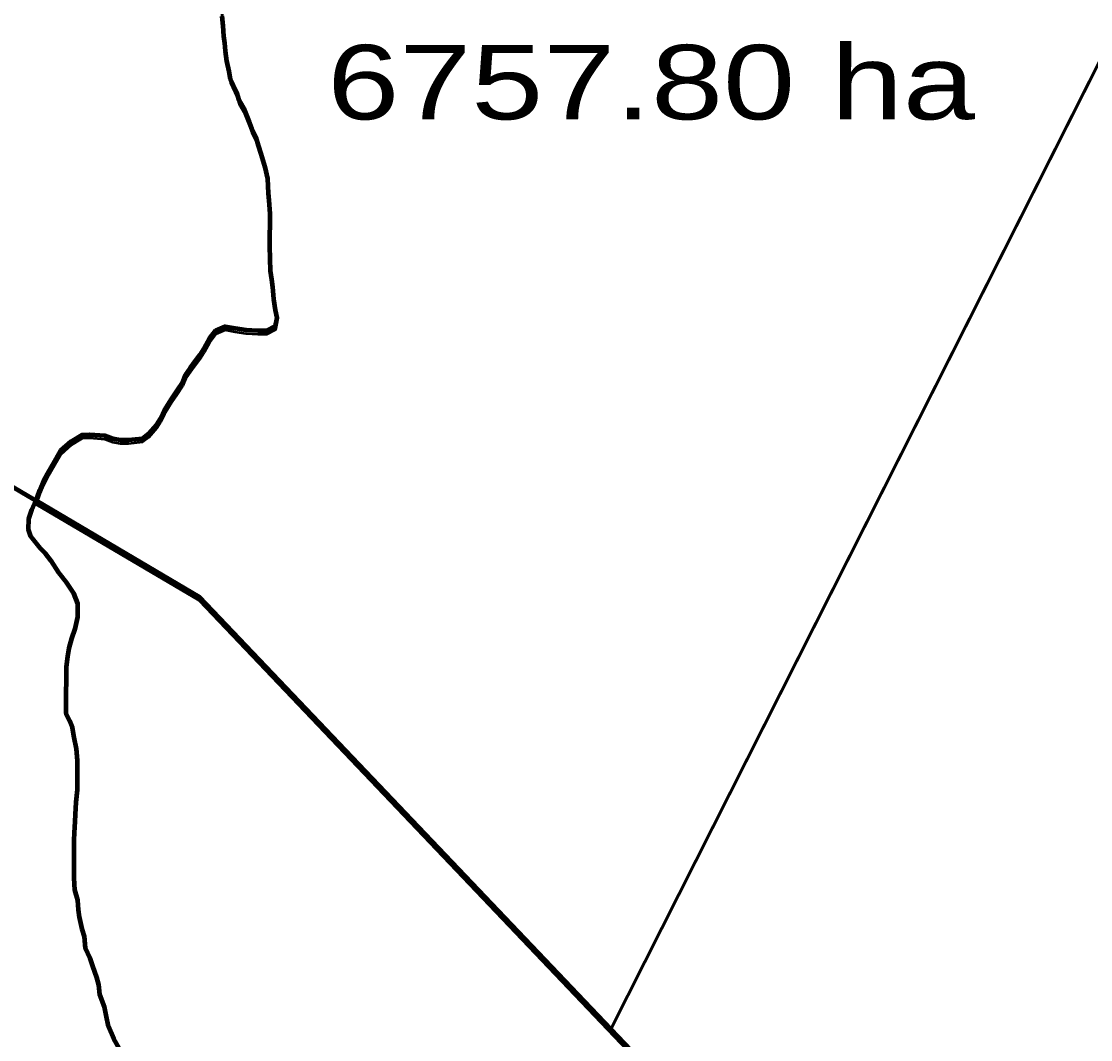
# Model space of a CAD drawing. Extents: x -1643653 to 4543381, y 1624270 to 13878484.
# Drawn here: x 661460 to 668643, y 8936763 to 8943602 of the extents above; entities that cross this region are included whole.
import ezdxf

# ---------------------------------------------------------------- set-up
doc = ezdxf.new("R2010")
doc.units = 0
doc.header["$LTSCALE"] = 200
for name, color, linetype, lineweight in [('1', 7, 'Continuous', 13), ('24', 7, 'Continuous', 25), ('26', 7, 'Continuous', 106), ('27', 7, 'Continuous', 53), ('28', 7, 'Continuous', 53), ('53', 7, 'Continuous', 106)]:
    doc.layers.add(name, color=color, linetype=linetype, lineweight=lineweight)
doc.layers.add('63', color=7, linetype='Continuous')

msp = doc.modelspace()

# ---------------------------------------------------------------- linework, layer by layer
at = {"layer": '1', "lineweight": 25}
msp.add_spline([(814781, 9009175.5), (814787.2, 9009173.4), (814796.9, 9009173.4), (814799.4, 9009172.4), (814805.1, 9009174.5), (814805.6, 9009176.5), (814811.7, 9009179.5), (814811.7, 9009179.5), (814801.5, 9009181), (814790.7, 9009181.5), (814784.1, 9009183.1), (814777.4, 9009185.1), (814778.4, 9009175.5)], degree=3, dxfattribs=at)
at = {"layer": '24'}
for points in [[(661583.1, 8940454), (661608.4, 8940513.9), (661636.2, 8940563.8), (661684.1, 8940648.6), (661724.5, 8940718.5), (661794.8, 8940780.7), (661867.6, 8940825.3), (661920.1, 8940827.6), (662020.2, 8940819.5), (662075.1, 8940799.2), (662125.1, 8940791.5), (662180.2, 8940791.2), (662272.8, 8940800.7), (662315.5, 8940833), (662370.8, 8940895.3), (662396.1, 8940937.7), (662421.3, 8940990.1), (662471.7, 8941069.9), (662507, 8941122.3), (662544.8, 8941179.6), (662565, 8941229.6), (662595.3, 8941274.4), (662625.5, 8941314.3), (662660.7, 8941361.7), (662688.5, 8941404.1), (662726.3, 8941473.9), (662766.6, 8941526.3), (662829.3, 8941553.5), (662896.8, 8941540.6), (662969.3, 8941530.2), (663049.3, 8941524.8), (663106.8, 8941524.5), (663166.2, 8941557.2), (663177.3, 8941611.7), (663167.5, 8941661.8), (663155.4, 8941736.9), (663148.2, 8941817.1), (663143.5, 8941867.1), (663133.7, 8941927.2), (663131.6, 8942007.3), (663129.5, 8942092.4), (663130.5, 8942310.1), (663123.4, 8942397.7), (663121.1, 8942447.7), (663116.6, 8942545.3), (663096.9, 8942623), (663069.8, 8942713.2), (663052.6, 8942768.3), (663037.8, 8942820.9), (663008.1, 8942881.2), (662990.8, 8942928.8), (662953.6, 8943019.1), (662923.9, 8943071.8), (662906.6, 8943124.4), (662864.5, 8943214.7), (662854.7, 8943264.8), (662840, 8943334.9), (662830.3, 8943402.5), (662825.6, 8943455.1), (662820.8, 8943502.6), (662816.1, 8943572.7), (662808.9, 8943637.8)], [(661761.8, 8939000.7), (661762.8, 8939267), (661773.1, 8939337), (661780.9, 8939392), (661798.7, 8939457), (661821.5, 8939521.9), (661839.4, 8939601.9), (661839.8, 8939689.5), (661812.6, 8939759.7), (661762.9, 8939832.5), (661710.7, 8939897.8), (661661, 8939978.2), (661621.2, 8940028.4), (661586.3, 8940063.6), (661524.1, 8940141.5), (661506.8, 8940189.1), (661509.7, 8940261.7), (661530, 8940321.6), (661565.4, 8940401.5), (661583.1, 8940454)], [(661940.2, 8937257.2), (661921.3, 8937309.4), (661891.6, 8937377.1), (661884.5, 8937454.7), (661867.2, 8937504.8), (661850, 8937585), (661842.8, 8937635.1), (661838.1, 8937700.2), (661818.4, 8937767.8), (661813.7, 8937847.9), (661814.9, 8938103.2), (661817.6, 8938150.7), (661820.5, 8938228.3), (661823.2, 8938275.8), (661828.6, 8938358.3), (661836.5, 8938440.9), (661837.4, 8938638.6), (661830.3, 8938716.2), (661815.6, 8938791.3), (661803.4, 8938856.4), (661786.1, 8938901.6), (661761.3, 8938954.2), (661761.8, 8939000.7)], [(662269, 8935879), (662260.1, 8935911.3), (662230.5, 8935996.6), (662213.3, 8936054.2), (662186.1, 8936131.9), (662158.9, 8936194.6), (662154.1, 8936254.7), (662155.7, 8936587.5), (662143.4, 8936635.1), (662116.2, 8936705.3), (662081.5, 8936768.1), (662044.3, 8936850.8), (662029.6, 8936926), (662017.4, 8936983.6), (661987.8, 8937066.3), (661980.6, 8937131.4), (661965.8, 8937179), (661940.2, 8937257.2)]]:
    msp.add_lwpolyline(points, dxfattribs=at)
at = {"layer": '26'}
for points in [[(645793.1, 8949290.9), (653495.4, 8947850), (659002.1, 8941889), (662654, 8939737.7), (668185.2, 8933928.8)], [(661559, 8940382.7), (662654, 8939737.7), (668185.2, 8933928.8)]]:
    msp.add_lwpolyline(points, dxfattribs=at)
at = {"layer": '27'}
msp.add_line((669670.4, 8945251.4), (665419.6, 8936833.2), dxfattribs=at)
for points in [[(665419.6, 8936833.2), (669670.4, 8945251.4), (670087.1, 8950045.4)], [(653495.4, 8947850), (659002.1, 8941889), (661559, 8940382.7), (661583.1, 8940454), (661608.4, 8940513.9), (661636.2, 8940563.8)], [(662806.1, 8944113.2), (662800.8, 8944060.7), (662795.5, 8943990.7), (662794.6, 8943803), (662799.4, 8943750.4), (662804.2, 8943700.4), (662808.9, 8943637.8), (662816.1, 8943572.7), (662820.8, 8943502.6), (662825.6, 8943455.1), (662830.3, 8943402.5)], [(662854.7, 8943264.8), (662840, 8943334.9), (662830.3, 8943402.5), (662825.6, 8943455.1), (662820.8, 8943502.6), (662816.1, 8943572.7), (662808.9, 8943637.8), (662804.2, 8943700.4), (662799.4, 8943750.4), (662794.6, 8943803), (662795.5, 8943990.7)], [(662854.7, 8943264.8), (662840, 8943334.9), (662830.3, 8943402.5), (662825.6, 8943455.1), (662820.8, 8943502.6), (662816.1, 8943572.7), (662808.9, 8943637.8), (662804.2, 8943700.4), (662799.4, 8943750.4), (662794.6, 8943803), (662795.5, 8943990.7)], [(662830.3, 8943402.5), (662840, 8943334.9), (662854.7, 8943264.8), (662864.5, 8943214.7)], [(662906.6, 8943124.4), (662864.5, 8943214.7), (662854.7, 8943264.8)], [(662906.6, 8943124.4), (662864.5, 8943214.7), (662854.7, 8943264.8)], [(662864.5, 8943214.7), (662906.6, 8943124.4), (662923.9, 8943071.8), (662953.6, 8943019.1)], [(662990.8, 8942928.8), (662953.6, 8943019.1), (662923.9, 8943071.8), (662906.6, 8943124.4)], [(662990.8, 8942928.8), (662953.6, 8943019.1), (662923.9, 8943071.8), (662906.6, 8943124.4)], [(662953.6, 8943019.1), (662990.8, 8942928.8), (663008.1, 8942881.2)], [(663052.6, 8942768.3), (663037.8, 8942820.9), (663008.1, 8942881.2), (662990.8, 8942928.8)], [(663052.6, 8942768.3), (663037.8, 8942820.9), (663008.1, 8942881.2), (662990.8, 8942928.8)], [(663008.1, 8942881.2), (663037.8, 8942820.9), (663052.6, 8942768.3), (663069.8, 8942713.2)], [(663116.6, 8942545.3), (663096.9, 8942623), (663069.8, 8942713.2), (663052.6, 8942768.3)], [(663116.6, 8942545.3), (663096.9, 8942623), (663069.8, 8942713.2), (663052.6, 8942768.3)], [(663069.8, 8942713.2), (663096.9, 8942623), (663116.6, 8942545.3), (663121.1, 8942447.7)], [(663123.4, 8942397.7), (663121.1, 8942447.7), (663116.6, 8942545.3)], [(663123.4, 8942397.7), (663121.1, 8942447.7), (663116.6, 8942545.3)], [(663121.1, 8942447.7), (663123.4, 8942397.7), (663130.5, 8942310.1), (663129.5, 8942092.4), (663131.6, 8942007.3)], [(663129.5, 8942092.4), (663130.5, 8942310.1), (663123.4, 8942397.7)], [(663129.5, 8942092.4), (663130.5, 8942310.1), (663123.4, 8942397.7)], [(663143.5, 8941867.1), (663133.7, 8941927.2), (663131.6, 8942007.3), (663129.5, 8942092.4)], [(663143.5, 8941867.1), (663133.7, 8941927.2), (663131.6, 8942007.3), (663129.5, 8942092.4)], [(663131.6, 8942007.3), (663133.7, 8941927.2), (663143.5, 8941867.1), (663148.2, 8941817.1), (663155.4, 8941736.9)], [(663167.5, 8941661.8), (663155.4, 8941736.9), (663148.2, 8941817.1), (663143.5, 8941867.1)], [(663167.5, 8941661.8), (663155.4, 8941736.9), (663148.2, 8941817.1), (663143.5, 8941867.1)], [(663155.4, 8941736.9), (663167.5, 8941661.8), (663177.3, 8941611.7), (663166.2, 8941557.2)], [(662969.3, 8941530.2), (663049.3, 8941524.8), (663106.8, 8941524.5), (663166.2, 8941557.2), (663177.3, 8941611.7), (663167.5, 8941661.8)], [(662969.3, 8941530.2), (663049.3, 8941524.8), (663106.8, 8941524.5), (663166.2, 8941557.2), (663177.3, 8941611.7), (663167.5, 8941661.8)], [(662896.8, 8941540.6), (662829.3, 8941553.5), (662766.6, 8941526.3), (662726.3, 8941473.9), (662688.5, 8941404.1)], [(662726.3, 8941473.9), (662766.6, 8941526.3), (662829.3, 8941553.5), (662896.8, 8941540.6), (662969.3, 8941530.2)], [(662726.3, 8941473.9), (662766.6, 8941526.3), (662829.3, 8941553.5), (662896.8, 8941540.6), (662969.3, 8941530.2)], [(663166.2, 8941557.2), (663106.8, 8941524.5), (663049.3, 8941524.8), (662969.3, 8941530.2), (662896.8, 8941540.6)], [(662625.5, 8941314.3), (662660.7, 8941361.7), (662688.5, 8941404.1), (662726.3, 8941473.9)], [(662625.5, 8941314.3), (662660.7, 8941361.7), (662688.5, 8941404.1), (662726.3, 8941473.9)], [(662688.5, 8941404.1), (662660.7, 8941361.7), (662625.5, 8941314.3), (662595.3, 8941274.4)], [(662595.3, 8941274.4), (662565, 8941229.6), (662544.8, 8941179.6)], [(662565, 8941229.6), (662595.3, 8941274.4), (662625.5, 8941314.3)], [(662565, 8941229.6), (662595.3, 8941274.4), (662625.5, 8941314.3)], [(662507, 8941122.3), (662544.8, 8941179.6), (662565, 8941229.6)], [(662507, 8941122.3), (662544.8, 8941179.6), (662565, 8941229.6)], [(662421.3, 8940990.1), (662471.7, 8941069.9), (662507, 8941122.3)], [(662421.3, 8940990.1), (662471.7, 8941069.9), (662507, 8941122.3)], [(662544.8, 8941179.6), (662507, 8941122.3), (662471.7, 8941069.9)], [(662471.7, 8941069.9), (662421.3, 8940990.1), (662396.1, 8940937.7), (662370.8, 8940895.3), (662315.5, 8940833)], [(662075.1, 8940799.2), (662125.1, 8940791.5), (662180.2, 8940791.2), (662272.8, 8940800.7), (662315.5, 8940833), (662370.8, 8940895.3), (662396.1, 8940937.7), (662421.3, 8940990.1)], [(662075.1, 8940799.2), (662125.1, 8940791.5), (662180.2, 8940791.2), (662272.8, 8940800.7), (662315.5, 8940833), (662370.8, 8940895.3), (662396.1, 8940937.7), (662421.3, 8940990.1)], [(661724.5, 8940718.5), (661794.8, 8940780.7), (661867.6, 8940825.3)], [(661724.5, 8940718.5), (661794.8, 8940780.7), (661867.6, 8940825.3)], [(661920.1, 8940827.6), (661867.6, 8940825.3), (661794.8, 8940780.7)], [(661867.6, 8940825.3), (661920.1, 8940827.6), (662020.2, 8940819.5), (662075.1, 8940799.2)], [(661867.6, 8940825.3), (661920.1, 8940827.6), (662020.2, 8940819.5), (662075.1, 8940799.2)], [(662315.5, 8940833), (662272.8, 8940800.7), (662180.2, 8940791.2), (662125.1, 8940791.5), (662075.1, 8940799.2), (662020.2, 8940819.5), (661920.1, 8940827.6)], [(661794.8, 8940780.7), (661724.5, 8940718.5), (661684.1, 8940648.6)], [(661636.2, 8940563.8), (661684.1, 8940648.6), (661724.5, 8940718.5)], [(661636.2, 8940563.8), (661684.1, 8940648.6), (661724.5, 8940718.5)], [(661684.1, 8940648.6), (661636.2, 8940563.8), (661608.4, 8940513.9), (661583.1, 8940454), (661559, 8940382.7)], [(661559, 8940382.7), (661583.1, 8940454), (661608.4, 8940513.9), (661636.2, 8940563.8)], [(661559, 8940382.7), (662654, 8939737.7), (665419.6, 8936833.2)], [(665419.6, 8936833.2), (668185.2, 8933928.8), (668185.2, 8933965.5)]]:
    msp.add_lwpolyline(points, dxfattribs=at)
at = {"layer": '28'}
for p, q in [((661583.1, 8940454), (661559, 8940382.7)), ((661583.1, 8940427.8), (661559, 8940356.6))]:
    msp.add_line(p, q, dxfattribs=at)
for points in [[(645793.1, 8949290.9), (653495.4, 8947850), (659002.1, 8941889), (661559, 8940382.7), (661583.1, 8940454)], [(645793.1, 8949290.9), (653495.4, 8947850), (659002.1, 8941889), (661559, 8940382.7), (661583.1, 8940454)], [(662808.9, 8943637.8), (662816.1, 8943572.7), (662820.8, 8943502.6), (662825.6, 8943455.1), (662830.3, 8943402.5), (662840, 8943334.9), (662854.7, 8943264.8), (662864.5, 8943214.7), (662906.6, 8943124.4), (662923.9, 8943071.8), (662953.6, 8943019.1), (662990.8, 8942928.8), (663008.1, 8942881.2), (663037.8, 8942820.9), (663052.6, 8942768.3), (663069.8, 8942713.2), (663096.9, 8942623), (663116.6, 8942545.3), (663121.1, 8942447.7), (663123.4, 8942397.7), (663130.5, 8942310.1), (663129.5, 8942092.4), (663131.6, 8942007.3), (663133.7, 8941927.2), (663143.5, 8941867.1), (663148.2, 8941817.1), (663155.4, 8941736.9), (663167.5, 8941661.8), (663177.3, 8941611.7), (663166.2, 8941557.2), (663106.8, 8941524.5), (663049.3, 8941524.8), (662969.3, 8941530.2), (662896.8, 8941540.6), (662829.3, 8941553.5), (662766.6, 8941526.3), (662726.3, 8941473.9), (662688.5, 8941404.1), (662660.7, 8941361.7), (662625.5, 8941314.3), (662595.3, 8941274.4), (662565, 8941229.6), (662544.8, 8941179.6), (662507, 8941122.3), (662471.7, 8941069.9), (662421.3, 8940990.1), (662396.1, 8940937.7), (662370.8, 8940895.3), (662315.5, 8940833), (662272.8, 8940800.7), (662180.2, 8940791.2), (662125.1, 8940791.5), (662075.1, 8940799.2), (662020.2, 8940819.5), (661920.1, 8940827.6), (661867.6, 8940825.3), (661794.8, 8940780.7), (661724.5, 8940718.5), (661684.1, 8940648.6), (661636.2, 8940563.8), (661608.4, 8940513.9), (661583.1, 8940454)], [(661583.1, 8940454), (661608.4, 8940513.9), (661636.2, 8940563.8), (661684.1, 8940648.6), (661724.5, 8940718.5), (661794.8, 8940780.7), (661867.6, 8940825.3), (661920.1, 8940827.6), (662020.2, 8940819.5), (662075.1, 8940799.2), (662125.1, 8940791.5), (662180.2, 8940791.2), (662272.8, 8940800.7), (662315.5, 8940833), (662370.8, 8940895.3), (662396.1, 8940937.7), (662421.3, 8940990.1), (662471.7, 8941069.9), (662507, 8941122.3), (662544.8, 8941179.6), (662565, 8941229.6), (662595.3, 8941274.4), (662625.5, 8941314.3), (662660.7, 8941361.7), (662688.5, 8941404.1), (662726.3, 8941473.9), (662766.6, 8941526.3), (662829.3, 8941553.5), (662896.8, 8941540.6), (662969.3, 8941530.2), (663049.3, 8941524.8), (663106.8, 8941524.5), (663166.2, 8941557.2), (663177.3, 8941611.7), (663167.5, 8941661.8), (663155.4, 8941736.9), (663148.2, 8941817.1), (663143.5, 8941867.1), (663133.7, 8941927.2), (663131.6, 8942007.3), (663129.5, 8942092.4), (663130.5, 8942310.1), (663123.4, 8942397.7), (663121.1, 8942447.7), (663116.6, 8942545.3), (663096.9, 8942623), (663069.8, 8942713.2), (663052.6, 8942768.3), (663037.8, 8942820.9), (663008.1, 8942881.2), (662990.8, 8942928.8), (662953.6, 8943019.1), (662923.9, 8943071.8), (662906.6, 8943124.4), (662864.5, 8943214.7), (662854.7, 8943264.8), (662840, 8943334.9), (662830.3, 8943402.5), (662825.6, 8943455.1), (662820.8, 8943502.6), (662816.1, 8943572.7), (662808.9, 8943637.8)], [(661583.1, 8940454), (661608.4, 8940513.9), (661636.2, 8940563.8), (661684.1, 8940648.6), (661724.5, 8940718.5), (661794.8, 8940780.7), (661867.6, 8940825.3), (661920.1, 8940827.6), (662020.2, 8940819.5), (662075.1, 8940799.2), (662125.1, 8940791.5), (662180.2, 8940791.2), (662272.8, 8940800.7), (662315.5, 8940833), (662370.8, 8940895.3), (662396.1, 8940937.7), (662421.3, 8940990.1), (662471.7, 8941069.9), (662507, 8941122.3), (662544.8, 8941179.6), (662565, 8941229.6), (662595.3, 8941274.4), (662625.5, 8941314.3), (662660.7, 8941361.7), (662688.5, 8941404.1), (662726.3, 8941473.9), (662766.6, 8941526.3), (662829.3, 8941553.5), (662896.8, 8941540.6), (662969.3, 8941530.2), (663049.3, 8941524.8), (663106.8, 8941524.5), (663166.2, 8941557.2), (663177.3, 8941611.7), (663167.5, 8941661.8), (663155.4, 8941736.9), (663148.2, 8941817.1), (663143.5, 8941867.1), (663133.7, 8941927.2), (663131.6, 8942007.3), (663129.5, 8942092.4), (663130.5, 8942310.1), (663123.4, 8942397.7), (663121.1, 8942447.7), (663116.6, 8942545.3), (663096.9, 8942623), (663069.8, 8942713.2), (663052.6, 8942768.3), (663037.8, 8942820.9), (663008.1, 8942881.2), (662990.8, 8942928.8), (662953.6, 8943019.1), (662923.9, 8943071.8), (662906.6, 8943124.4), (662864.5, 8943214.7), (662854.7, 8943264.8), (662840, 8943334.9), (662830.3, 8943402.5), (662825.6, 8943455.1), (662820.8, 8943502.6), (662816.1, 8943572.7), (662808.9, 8943637.8)], [(662808.9, 8943611.6), (662816.1, 8943546.6), (662820.8, 8943476.5), (662825.6, 8943428.9), (662830.3, 8943376.3), (662840, 8943308.7), (662854.7, 8943238.6), (662864.5, 8943188.5), (662906.6, 8943098.2), (662923.9, 8943045.6), (662953.6, 8942992.9), (662990.8, 8942902.6), (663008.1, 8942855), (663037.8, 8942794.8), (663052.6, 8942742.2), (663069.8, 8942687), (663096.9, 8942596.8), (663116.6, 8942519.2), (663121.1, 8942421.6), (663123.4, 8942371.5), (663130.5, 8942283.9), (663129.5, 8942066.2), (663131.6, 8941981.1), (663133.7, 8941901.1), (663143.5, 8941840.9), (663148.2, 8941790.9), (663155.4, 8941710.8), (663167.5, 8941635.7), (663177.3, 8941585.6), (663166.2, 8941531), (663106.8, 8941498.3), (663049.3, 8941498.7), (662969.3, 8941504.1), (662896.8, 8941514.4), (662829.3, 8941527.3), (662766.6, 8941500.1), (662726.3, 8941447.8), (662688.5, 8941377.9), (662660.7, 8941335.5), (662625.5, 8941288.2), (662595.3, 8941248.3), (662565, 8941203.4), (662544.8, 8941153.5), (662507, 8941096.1), (662471.7, 8941043.8), (662421.3, 8940963.9), (662396.1, 8940911.5), (662370.8, 8940869.1), (662315.5, 8940806.8), (662272.8, 8940774.5), (662180.2, 8940765), (662125.1, 8940765.3), (662075.1, 8940773.1), (662020.2, 8940793.4), (661920.1, 8940801.4), (661867.6, 8940799.2), (661794.8, 8940754.5), (661724.5, 8940692.3), (661684.1, 8940622.5), (661636.2, 8940537.6), (661608.4, 8940487.7), (661583.1, 8940427.8)], [(661559, 8940382.7), (662654, 8939737.7), (668185.2, 8933928.8), (668185.2, 8933965.5)], [(661559, 8940356.6), (662654, 8939711.5), (668185.2, 8933902.6), (668185.2, 8933939.4)]]:
    msp.add_lwpolyline(points, dxfattribs=at)
at = {"layer": '53'}
for points in [[(661583.1, 8940454), (661608.4, 8940513.9), (661636.2, 8940563.8), (661684.1, 8940648.6), (661724.5, 8940718.5), (661794.8, 8940780.7), (661867.6, 8940825.3), (661920.1, 8940827.6), (662020.2, 8940819.5), (662075.1, 8940799.2), (662125.1, 8940791.5), (662180.2, 8940791.2), (662272.8, 8940800.7), (662315.5, 8940833), (662370.8, 8940895.3), (662396.1, 8940937.7), (662421.3, 8940990.1), (662471.7, 8941069.9), (662507, 8941122.3), (662544.8, 8941179.6), (662565, 8941229.6), (662595.3, 8941274.4), (662625.5, 8941314.3), (662660.7, 8941361.7), (662688.5, 8941404.1), (662726.3, 8941473.9), (662766.6, 8941526.3), (662829.3, 8941553.5), (662896.8, 8941540.6), (662969.3, 8941530.2), (663049.3, 8941524.8), (663106.8, 8941524.5), (663166.2, 8941557.2), (663177.3, 8941611.7), (663167.5, 8941661.8), (663155.4, 8941736.9), (663148.2, 8941817.1), (663143.5, 8941867.1), (663133.7, 8941927.2), (663131.6, 8942007.3), (663129.5, 8942092.4), (663130.5, 8942310.1), (663123.4, 8942397.7), (663121.1, 8942447.7), (663116.6, 8942545.3), (663096.9, 8942623), (663069.8, 8942713.2), (663052.6, 8942768.3), (663037.8, 8942820.9), (663008.1, 8942881.2), (662990.8, 8942928.8), (662953.6, 8943019.1), (662923.9, 8943071.8), (662906.6, 8943124.4), (662864.5, 8943214.7), (662854.7, 8943264.8), (662840, 8943334.9), (662830.3, 8943402.5), (662825.6, 8943455.1), (662820.8, 8943502.6), (662816.1, 8943572.7), (662808.9, 8943637.8)], [(661761.8, 8939000.7), (661762.8, 8939267), (661773.1, 8939337), (661780.9, 8939392), (661798.7, 8939457), (661821.5, 8939521.9), (661839.4, 8939601.9), (661839.8, 8939689.5), (661812.6, 8939759.7), (661762.9, 8939832.5), (661710.7, 8939897.8), (661661, 8939978.2), (661621.2, 8940028.4), (661586.3, 8940063.6), (661524.1, 8940141.5), (661506.8, 8940189.1), (661509.7, 8940261.7), (661530, 8940321.6), (661565.4, 8940401.5), (661583.1, 8940454)], [(661940.2, 8937257.2), (661921.3, 8937309.4), (661891.6, 8937377.1), (661884.5, 8937454.7), (661867.2, 8937504.8), (661850, 8937585), (661842.8, 8937635.1), (661838.1, 8937700.2), (661818.4, 8937767.8), (661813.7, 8937847.9), (661814.9, 8938103.2), (661817.6, 8938150.7), (661820.5, 8938228.3), (661823.2, 8938275.8), (661828.6, 8938358.3), (661836.5, 8938440.9), (661837.4, 8938638.6), (661830.3, 8938716.2), (661815.6, 8938791.3), (661803.4, 8938856.4), (661786.1, 8938901.6), (661761.3, 8938954.2), (661761.8, 8939000.7)], [(662269, 8935879), (662260.1, 8935911.3), (662230.5, 8935996.6), (662213.3, 8936054.2), (662186.1, 8936131.9), (662158.9, 8936194.6), (662154.1, 8936254.7), (662155.7, 8936587.5), (662143.4, 8936635.1), (662116.2, 8936705.3), (662081.5, 8936768.1), (662044.3, 8936850.8), (662029.6, 8936926), (662017.4, 8936983.6), (661987.8, 8937066.3), (661980.6, 8937131.4), (661965.8, 8937179), (661940.2, 8937257.2)]]:
    msp.add_lwpolyline(points, dxfattribs=at)

# ---------------------------------------------------------------- texts
at = {"layer": '63', "width": 1.3}
msp.add_text(' 6757.80 ha', height=500, dxfattribs=at).set_placement((663273.8, 8942943.6))

doc.saveas('drawing.dxf')
